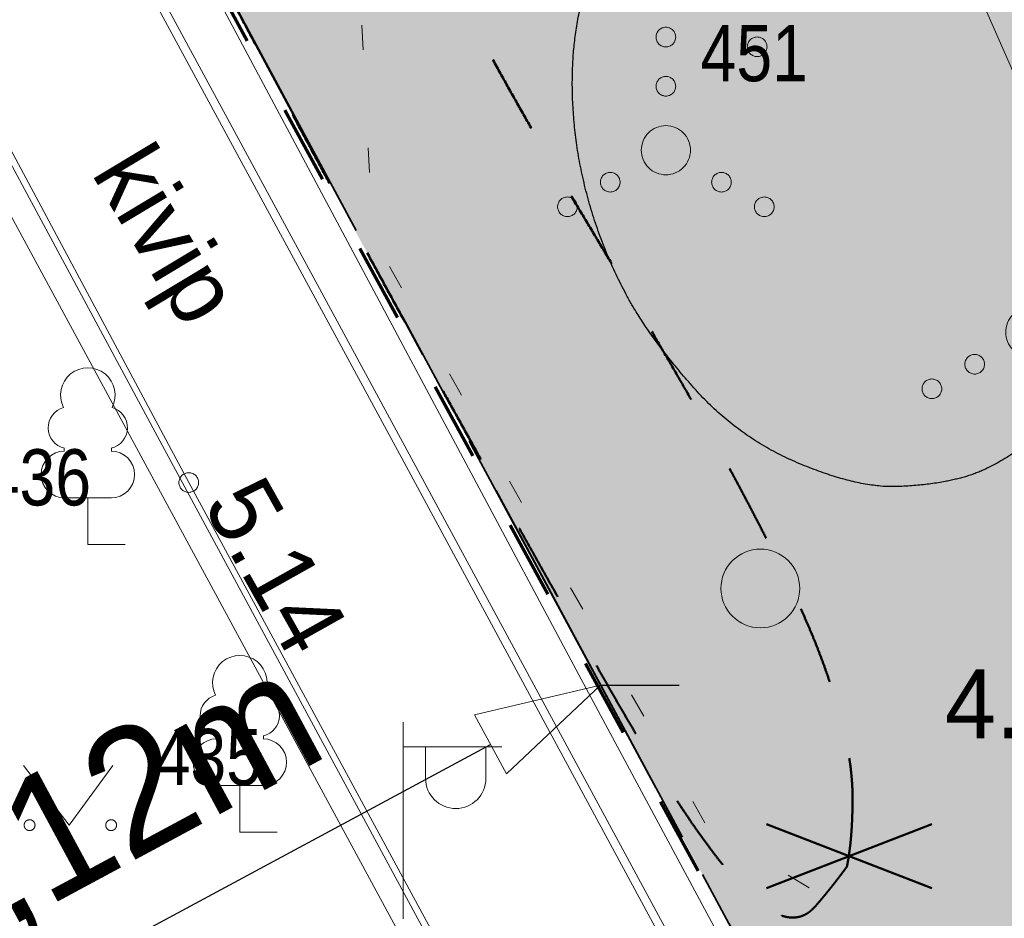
# Model space of a CAD drawing. Header units: metres. Extents: x 538891 to 1080079, y 6588829 to 13178720.
# Tile 300 of 656: x 539872 to 539882, y 6589113 to 6589122. Entities that reach past the tile are written whole.
import ezdxf

# ---------------------------------------------------------------- set-up
doc = ezdxf.new("R2010")
doc.units = ezdxf.units.M
doc.header["$LTSCALE"] = 0.4
doc.header["$PDMODE"] = 1
doc.header["$PDSIZE"] = -2
for name, pattern in [('KATASTRIPIIR', [17.5, 10, -2.5, 2.5, -2.5]), ('KOLVIK', [3.125, 0.625, -2.5]), ('VW-02 Medium Dashed', [4, 2, -2])]:
    doc.linetypes.add(name, pattern=pattern)
for name, color, linetype in [('DENDRO', 7, 'Continuous'), ('GEO', 7, 'Continuous'), ('KINO_ASENDIPLAAN', 7, 'Continuous'), ('KINO_PINNAKATTED 2', 7, 'Continuous'), ('KINO_TAIMESTIK', 7, 'Continuous'), ('KINO_VORMISTUS', 7, 'Continuous'), ('TEED. LIIKLUS JA TEERAJATISED', 7, 'Continuous')]:
    doc.layers.add(name, color=color, linetype=linetype)
doc.styles.add('Arial', font='arial.ttf')
doc.styles.add('Arial Narrow', font='ARIALN.TTF')
doc.styles.add('HK Explorer Book', font='txt')
doc.styles.add('HK Explorer Medium', font='txt')
doc.linetypes.add('MP_KBL', pattern='A,0,[1,MP_KBL.shx,S=1,R=0,X=0,Y=-0.5],-18.999', length=18.999)
doc.linetypes.add('RAKAED', pattern='A,0,[1,RAKAED.shx,S=1,R=0,X=0,Y=-0.254375],-6.50875', length=6.50875)
doc.linetypes.add('SI_VKBL', pattern='A,0,[1,SI_VKBL.shx,S=1,R=0,X=0,Y=-1.25],-53.74875', length=53.74875)
doc.dimstyles.new('ISO', dxfattribs={"dimtxt": 0.050344, "dimasz": 1.27, "dimexe": 0.8, "dimexo": 0, "dimgap": 0.4, "dimtad": 1, "dimdec": 3, "dimtxsty": 'Arial', "dimblk": 'VW_FILLEDARROW', "dimblk1": 'VW_FILLEDARROW', "dimblk2": 'VW_FILLEDARROW', "dimcen": 0, "dimadec": 8, "dimazin": 0, "dimtfac": 1, "dimtdec": 3, "dimtix": 1, "dimtmove": 0, "dimatfit": 0, "dimldrblk": 'VW_FILLEDARROW', "dimfxl": 1, "dimfrac": 2, "dimtolj": 1, "dimarcsym": 0})

# ---------------------------------------------------------------- blocks, each defined once
blk = doc.blocks.new('Landscape Area-226')
at = {"linetype": 'Continuous', "lineweight": 0}
blk.add_hatch(color=254, dxfattribs=at).paths.add_polyline_path([(-67.467, 134.818), (-71.46, 132.781), (-67.19, 124.86), (0, 0), (5.553, -10.141), (15.558, -4.907), (-6.422, 38.156), (-7.334, 37.698), (-24.238, 70.61), (-25.128, 70.156), (-55.703, 130.057)])
blk = doc.blocks.new('likvid')
at = {"color": 12, "linetype": 'Continuous', "lineweight": 50, "true_color": 0xcc0000}
for p, q in [((-0.84, 0.324), (0.84, -0.324)), ((0.84, 0.324), (-0.84, -0.324))]:
    blk.add_line(p, q, dxfattribs=at)
blk = doc.blocks.new('LEHTP1')
at = {"color": 252, "linetype": 'Continuous', "lineweight": 9, "true_color": 0x888888}
for p, q in [((-0.48, 1.96), (-0.48, 1.9)), ((0.48, 1.96), (0.48, 1.9)), ((0.48, 0.95), (-0.48, 0.95)), ((0, 0), (0, 0.95)), ((0.76, 0), (0, 0))]:
    blk.add_line(p, q, dxfattribs=at)
for centre, radius, start, end in [((0, 3.04), 0.554, 332.5799, 207.4201), ((-0.38, 2.375), 0.425, 105.2441, 257.079), ((0.38, 2.375), 0.425, 282.921, 74.7559), ((-0.475, 1.425), 0.475, 90, 270), ((0.475, 1.425), 0.475, 270, 90)]:
    blk.add_arc(centre, radius, start, end, dxfattribs=at)
blk = doc.blocks.new('VAPOST')
at = {"color": 7, "linetype": 'Continuous', "lineweight": 9}
for p, q in [((0, 0.5), (0, 4.5)), ((0, 4), (2, 4)), ((0.453, 3.358), (0.453, 4)), ((1.679, 3.358), (1.679, 4))]:
    blk.add_line(p, q, dxfattribs=at)
blk.add_arc((1.066, 3.358), 0.613, 180, 0, dxfattribs=at)
blk = doc.blocks.new('MURU')
at = {"color": 7, "linetype": 'Continuous', "lineweight": 9}
for p, q in [((-0.927, 1.213), (0, 0)), ((0, 0), (0.891, 1.213))]:
    blk.add_line(p, q, dxfattribs=at)
for points in [[(-0.908, 0.028), (-0.901, 0.057), (-0.859, 0.099), (-0.802, 0.114), (-0.745, 0.099), (-0.703, 0.057), (-0.688, 0), (-0.703, -0.057), (-0.745, -0.099), (-0.802, -0.114), (-0.859, -0.099), (-0.901, -0.057), (-0.916, 0), (-0.908, 0.028)], [(0.749, 0.028), (0.757, 0.057), (0.799, 0.099), (0.856, 0.114), (0.912, 0.099), (0.954, 0.057), (0.969, 0), (0.954, -0.057), (0.912, -0.099), (0.856, -0.114), (0.799, -0.099), (0.757, -0.057), (0.742, 0), (0.749, 0.028)]]:
    blk.add_open_spline(points, degree=2, dxfattribs=at)
blk = doc.blocks.new('VQSA')
at = {"color": 7, "linetype": 'Continuous', "lineweight": 9, "flags": 128}
for points in [[(0.2, 2.3), (0.199, 2.28), (0.196, 2.261), (0.191, 2.242), (0.185, 2.223), (0.176, 2.206), (0.166, 2.189), (0.155, 2.173), (0.141, 2.159), (0.127, 2.145), (0.111, 2.134), (0.094, 2.124), (0.077, 2.115), (0.058, 2.109), (0.039, 2.104), (0.02, 2.101), (0, 2.1), (-0.02, 2.101), (-0.039, 2.104), (-0.058, 2.109), (-0.077, 2.115), (-0.094, 2.124), (-0.111, 2.134), (-0.127, 2.145), (-0.141, 2.159), (-0.155, 2.173), (-0.166, 2.189), (-0.176, 2.206), (-0.185, 2.223), (-0.191, 2.242), (-0.196, 2.261), (-0.199, 2.28), (-0.2, 2.3), (-0.199, 2.32), (-0.196, 2.339), (-0.191, 2.358), (-0.185, 2.377), (-0.176, 2.394), (-0.166, 2.411), (-0.155, 2.427), (-0.141, 2.441), (-0.127, 2.455), (-0.111, 2.466), (-0.094, 2.476), (-0.077, 2.485), (-0.058, 2.491), (-0.039, 2.496), (-0.02, 2.499), (0, 2.5), (0.02, 2.499), (0.039, 2.496), (0.058, 2.491), (0.077, 2.485), (0.094, 2.476), (0.111, 2.466), (0.127, 2.455), (0.141, 2.441), (0.155, 2.427), (0.166, 2.411), (0.176, 2.394), (0.185, 2.377), (0.191, 2.358), (0.196, 2.339), (0.199, 2.32)], [(0.2, 1.3), (0.199, 1.28), (0.196, 1.261), (0.191, 1.242), (0.185, 1.223), (0.176, 1.206), (0.166, 1.189), (0.155, 1.173), (0.141, 1.159), (0.127, 1.145), (0.111, 1.134), (0.094, 1.124), (0.077, 1.115), (0.058, 1.109), (0.039, 1.104), (0.02, 1.101), (0, 1.1), (-0.02, 1.101), (-0.039, 1.104), (-0.058, 1.109), (-0.077, 1.115), (-0.094, 1.124), (-0.111, 1.134), (-0.127, 1.145), (-0.141, 1.159), (-0.155, 1.173), (-0.166, 1.189), (-0.176, 1.206), (-0.185, 1.223), (-0.191, 1.242), (-0.196, 1.261), (-0.199, 1.28), (-0.2, 1.3), (-0.199, 1.32), (-0.196, 1.339), (-0.191, 1.358), (-0.185, 1.377), (-0.176, 1.394), (-0.166, 1.411), (-0.155, 1.427), (-0.141, 1.441), (-0.127, 1.455), (-0.111, 1.466), (-0.094, 1.476), (-0.077, 1.485), (-0.058, 1.491), (-0.039, 1.496), (-0.02, 1.499), (0, 1.5), (0.02, 1.499), (0.039, 1.496), (0.058, 1.491), (0.077, 1.485), (0.094, 1.476), (0.111, 1.466), (0.127, 1.455), (0.141, 1.441), (0.155, 1.427), (0.166, 1.411), (0.176, 1.394), (0.185, 1.377), (0.191, 1.358), (0.196, 1.339), (0.199, 1.32)], [(0.5, 0), (0.498, -0.049), (0.49, -0.098), (0.478, -0.145), (0.462, -0.191), (0.441, -0.236), (0.416, -0.278), (0.387, -0.317), (0.354, -0.354), (0.317, -0.387), (0.278, -0.416), (0.236, -0.441), (0.191, -0.462), (0.145, -0.478), (0.098, -0.49), (0.049, -0.498), (0, -0.5), (-0.049, -0.498), (-0.098, -0.49), (-0.145, -0.478), (-0.191, -0.462), (-0.236, -0.441), (-0.278, -0.416), (-0.317, -0.387), (-0.354, -0.354), (-0.387, -0.317), (-0.416, -0.278), (-0.441, -0.236), (-0.462, -0.191), (-0.478, -0.145), (-0.49, -0.098), (-0.498, -0.049), (-0.5, 0), (-0.498, 0.049), (-0.49, 0.098), (-0.478, 0.145), (-0.462, 0.191), (-0.441, 0.236), (-0.416, 0.278), (-0.387, 0.317), (-0.354, 0.354), (-0.317, 0.387), (-0.278, 0.416), (-0.236, 0.441), (-0.191, 0.462), (-0.145, 0.478), (-0.098, 0.49), (-0.049, 0.498), (0, 0.5), (0.049, 0.498), (0.098, 0.49), (0.145, 0.478), (0.191, 0.462), (0.236, 0.441), (0.278, 0.416), (0.317, 0.387), (0.354, 0.354), (0.387, 0.317), (0.416, 0.278), (0.441, 0.236), (0.462, 0.191), (0.478, 0.145), (0.49, 0.098), (0.498, 0.049)], [(-0.93, -0.65), (-0.931, -0.67), (-0.934, -0.689), (-0.939, -0.708), (-0.945, -0.727), (-0.954, -0.744), (-0.964, -0.761), (-0.975, -0.777), (-0.989, -0.791), (-1.003, -0.805), (-1.019, -0.816), (-1.036, -0.826), (-1.053, -0.835), (-1.072, -0.841), (-1.091, -0.846), (-1.11, -0.849), (-1.13, -0.85), (-1.15, -0.849), (-1.169, -0.846), (-1.188, -0.841), (-1.207, -0.835), (-1.224, -0.826), (-1.241, -0.816), (-1.257, -0.805), (-1.271, -0.791), (-1.285, -0.777), (-1.296, -0.761), (-1.306, -0.744), (-1.315, -0.727), (-1.321, -0.708), (-1.326, -0.689), (-1.329, -0.67), (-1.33, -0.65), (-1.329, -0.63), (-1.326, -0.611), (-1.321, -0.592), (-1.315, -0.573), (-1.306, -0.556), (-1.296, -0.539), (-1.285, -0.523), (-1.271, -0.509), (-1.257, -0.495), (-1.241, -0.484), (-1.224, -0.474), (-1.207, -0.465), (-1.188, -0.459), (-1.169, -0.454), (-1.15, -0.451), (-1.13, -0.45), (-1.11, -0.451), (-1.091, -0.454), (-1.072, -0.459), (-1.053, -0.465), (-1.036, -0.474), (-1.019, -0.484), (-1.003, -0.495), (-0.989, -0.509), (-0.975, -0.523), (-0.964, -0.539), (-0.954, -0.556), (-0.945, -0.573), (-0.939, -0.592), (-0.934, -0.611), (-0.931, -0.63)], [(1.33, -0.65), (1.329, -0.67), (1.326, -0.689), (1.321, -0.708), (1.315, -0.727), (1.306, -0.744), (1.296, -0.761), (1.285, -0.777), (1.271, -0.791), (1.257, -0.805), (1.241, -0.816), (1.224, -0.826), (1.207, -0.835), (1.188, -0.841), (1.169, -0.846), (1.15, -0.849), (1.13, -0.85), (1.11, -0.849), (1.091, -0.846), (1.072, -0.841), (1.053, -0.835), (1.036, -0.826), (1.019, -0.816), (1.003, -0.805), (0.989, -0.791), (0.975, -0.777), (0.964, -0.761), (0.954, -0.744), (0.945, -0.727), (0.939, -0.708), (0.934, -0.689), (0.931, -0.67), (0.93, -0.65), (0.931, -0.63), (0.934, -0.611), (0.939, -0.592), (0.945, -0.573), (0.954, -0.556), (0.964, -0.539), (0.975, -0.523), (0.989, -0.509), (1.003, -0.495), (1.019, -0.484), (1.036, -0.474), (1.053, -0.465), (1.072, -0.459), (1.091, -0.454), (1.11, -0.451), (1.13, -0.45), (1.15, -0.451), (1.169, -0.454), (1.188, -0.459), (1.207, -0.465), (1.224, -0.474), (1.241, -0.484), (1.257, -0.495), (1.271, -0.509), (1.285, -0.523), (1.296, -0.539), (1.306, -0.556), (1.315, -0.573), (1.321, -0.592), (1.326, -0.611), (1.329, -0.63)], [(-1.8, -1.15), (-1.801, -1.17), (-1.804, -1.189), (-1.809, -1.208), (-1.815, -1.227), (-1.824, -1.244), (-1.834, -1.261), (-1.845, -1.277), (-1.859, -1.291), (-1.873, -1.305), (-1.889, -1.316), (-1.906, -1.326), (-1.923, -1.335), (-1.942, -1.341), (-1.961, -1.346), (-1.98, -1.349), (-2, -1.35), (-2.02, -1.349), (-2.039, -1.346), (-2.058, -1.341), (-2.077, -1.335), (-2.094, -1.326), (-2.111, -1.316), (-2.127, -1.305), (-2.141, -1.291), (-2.155, -1.277), (-2.166, -1.261), (-2.176, -1.244), (-2.185, -1.227), (-2.191, -1.208), (-2.196, -1.189), (-2.199, -1.17), (-2.2, -1.15), (-2.199, -1.13), (-2.196, -1.111), (-2.191, -1.092), (-2.185, -1.073), (-2.176, -1.056), (-2.166, -1.039), (-2.155, -1.023), (-2.141, -1.009), (-2.127, -0.995), (-2.111, -0.984), (-2.094, -0.974), (-2.077, -0.965), (-2.058, -0.959), (-2.039, -0.954), (-2.02, -0.951), (-2, -0.95), (-1.98, -0.951), (-1.961, -0.954), (-1.942, -0.959), (-1.923, -0.965), (-1.906, -0.974), (-1.889, -0.984), (-1.873, -0.995), (-1.859, -1.009), (-1.845, -1.023), (-1.834, -1.039), (-1.824, -1.056), (-1.815, -1.073), (-1.809, -1.092), (-1.804, -1.111), (-1.801, -1.13)], [(2.2, -1.15), (2.199, -1.17), (2.196, -1.189), (2.191, -1.208), (2.185, -1.227), (2.176, -1.244), (2.166, -1.261), (2.155, -1.277), (2.141, -1.291), (2.127, -1.305), (2.111, -1.316), (2.094, -1.326), (2.077, -1.335), (2.058, -1.341), (2.039, -1.346), (2.02, -1.349), (2, -1.35), (1.98, -1.349), (1.961, -1.346), (1.942, -1.341), (1.923, -1.335), (1.906, -1.326), (1.889, -1.316), (1.873, -1.305), (1.859, -1.291), (1.845, -1.277), (1.834, -1.261), (1.824, -1.244), (1.815, -1.227), (1.809, -1.208), (1.804, -1.189), (1.801, -1.17), (1.8, -1.15), (1.801, -1.13), (1.804, -1.111), (1.809, -1.092), (1.815, -1.073), (1.824, -1.056), (1.834, -1.039), (1.845, -1.023), (1.859, -1.009), (1.873, -0.995), (1.889, -0.984), (1.906, -0.974), (1.923, -0.965), (1.942, -0.959), (1.961, -0.954), (1.98, -0.951), (2, -0.95), (2.02, -0.951), (2.039, -0.954), (2.058, -0.959), (2.077, -0.965), (2.094, -0.974), (2.111, -0.984), (2.127, -0.995), (2.141, -1.009), (2.155, -1.023), (2.166, -1.039), (2.176, -1.056), (2.185, -1.073), (2.191, -1.092), (2.196, -1.111), (2.199, -1.13)]]:
    blk.add_lwpolyline(points, close=True, dxfattribs=at)
blk = doc.blocks.new('METS')
at = {"color": 7, "linetype": 'Continuous', "lineweight": 9, "flags": 128}
blk.add_lwpolyline([(0.8, 0), (0.796, -0.078), (0.785, -0.156), (0.766, -0.232), (0.739, -0.306), (0.706, -0.377), (0.665, -0.444), (0.618, -0.508), (0.566, -0.566), (0.508, -0.618), (0.444, -0.665), (0.377, -0.706), (0.306, -0.739), (0.232, -0.766), (0.156, -0.785), (0.078, -0.796), (0, -0.8), (-0.078, -0.796), (-0.156, -0.785), (-0.232, -0.766), (-0.306, -0.739), (-0.377, -0.706), (-0.444, -0.665), (-0.508, -0.618), (-0.566, -0.566), (-0.618, -0.508), (-0.665, -0.444), (-0.706, -0.377), (-0.739, -0.306), (-0.766, -0.232), (-0.785, -0.156), (-0.796, -0.078), (-0.8, 0), (-0.796, 0.078), (-0.785, 0.156), (-0.766, 0.232), (-0.739, 0.306), (-0.706, 0.377), (-0.665, 0.444), (-0.618, 0.508), (-0.566, 0.566), (-0.508, 0.618), (-0.444, 0.665), (-0.377, 0.706), (-0.306, 0.739), (-0.232, 0.766), (-0.156, 0.785), (-0.078, 0.796), (0, 0.8), (0.078, 0.796), (0.156, 0.785), (0.232, 0.766), (0.306, 0.739), (0.377, 0.706), (0.444, 0.665), (0.508, 0.618), (0.566, 0.566), (0.618, 0.508), (0.665, 0.444), (0.706, 0.377), (0.739, 0.306), (0.766, 0.232), (0.785, 0.156), (0.796, 0.078)], close=True, dxfattribs=at)
blk = doc.blocks.new('VW_FILLEDARROW')
at = {"color": 0, "linetype": 'Continuous', "lineweight": 5, "flags": 128}
blk.add_lwpolyline([(-1, 0.2679), (0, 0), (-1, -0.2679)], close=True, dxfattribs=at)
blk = doc.blocks.new('*D537')
at = {"layer": 'Defpoints', "color": 0, "transparency": 16777216}
for p in [(539878.001, 6589115.279), (539878.001, 6589115.279), (539868.214, 6589110.008)]:
    blk.add_point(p, dxfattribs=at)
at = {"layer": 'KINO_VORMISTUS', "color": 0, "linetype": 'Continuous', "lineweight": -2, "transparency": 16777216}
for p, q in [((539878.001, 6589115.279), (539878.801, 6589115.279)), ((539869.333, 6589110.611), (539876.882, 6589114.677)), ((539868.214, 6589110.008), (539869.014, 6589110.008))]:
    blk.add_line(p, q, dxfattribs=at)
at = {"layer": 'KINO_VORMISTUS', "color": 0, "lineweight": -2, "transparency": 16777216, "xscale": 1.27, "yscale": 1.27, "zscale": 1.27}
for p, rotation in [((539878.001, 6589115.279), 28.30540366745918), ((539868.214, 6589110.008), 208.3054036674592)]:
    blk.add_blockref('VW_FILLEDARROW', p, dxfattribs=dict(at, rotation=rotation))
at = {"layer": 'KINO_VORMISTUS', "color": 0, "lineweight": 5, "transparency": 16777216, "insert": (539872.541, 6589113.695), "char_height": 1.2656, "attachment_point": 5, "rotation": 28.3054, "style": 'HK Explorer Medium'}
blk.add_mtext('\\A1;11,12m', dxfattribs=at)

msp = doc.modelspace()

# ---------------------------------------------------------------- hatches: boundary and pattern name
at = {"layer": 'DENDRO', "linetype": 'Continuous', "lineweight": 0, "true_color": 0xff9f7f}
msp.add_hatch(color=21, dxfattribs=at).paths.add_polyline_path([(539880.5043, 6589113.4339), (539880.5178, 6589113.5065), (539880.5295, 6589113.5835), (539880.5394, 6589113.6648), (539880.5475, 6589113.7504), (539880.5538, 6589113.8404), (539880.5583, 6589113.9346), (539880.5609, 6589114.0332), (539880.5617, 6589114.1361), (539880.5591, 6589114.243), (539880.5513, 6589114.3539), (539880.5385, 6589114.4685), (539880.5205, 6589114.587), (539880.4974, 6589114.7093), (539880.4692, 6589114.8355), (539880.4359, 6589114.9655), (539880.3974, 6589115.0994), (539880.3552, 6589115.2347), (539880.3104, 6589115.3691), (539880.263, 6589115.5027), (539880.2131, 6589115.6353), (539880.1607, 6589115.767), (539880.1057, 6589115.8978), (539880.0482, 6589116.0277), (539879.9881, 6589116.1567), (539879.9257, 6589116.2865), (539879.8611, 6589116.4188), (539879.7943, 6589116.5535), (539879.7253, 6589116.6907), (539879.6542, 6589116.8305), (539879.5809, 6589116.9727), (539879.5054, 6589117.1173), (539879.4277, 6589117.2645), (539879.3471, 6589117.4153), (539879.2626, 6589117.5711), (539879.1743, 6589117.7318), (539879.0822, 6589117.8974), (539878.9863, 6589118.0679), (539878.8865, 6589118.2434), (539878.7829, 6589118.4237), (539878.6755, 6589118.609), (539878.5655, 6589118.7976), (539878.454, 6589118.9878), (539878.341, 6589119.1796), (539878.2266, 6589119.3731), (539878.1108, 6589119.5682), (539877.9935, 6589119.765), (539877.8747, 6589119.9635), (539877.7544, 6589120.1635), (539877.634, 6589120.3648), (539877.5146, 6589120.5668), (539877.3961, 6589120.7695), (539877.2787, 6589120.973), (539877.1623, 6589121.1772), (539877.0469, 6589121.3821), (539876.9325, 6589121.5877), (539876.8191, 6589121.7941), (539876.7069, 6589122.0019), (539876.5957, 6589122.2117), (539876.4857, 6589122.4236), (539876.3769, 6589122.6376), (539876.2692, 6589122.8537), (539876.1627, 6589123.0718), (539876.0573, 6589123.2921), (539875.953, 6589123.5143), (539875.8496, 6589123.7381), (539875.7466, 6589123.9626), (539875.644, 6589124.188), (539875.5419, 6589124.4142), (539875.4402, 6589124.6413), (539875.3389, 6589124.8691), (539875.2381, 6589125.0978), (539875.1377, 6589125.3273), (539875.0374, 6589125.557), (539874.9368, 6589125.7865), (539874.836, 6589126.0156), (539874.735, 6589126.2445), (539874.6337, 6589126.473), (539874.5322, 6589126.7012), (539874.4305, 6589126.9291), (539874.3285, 6589127.1567), (539874.2259, 6589127.3835), (539874.1224, 6589127.6089), (539874.0181, 6589127.8329), (539873.9127, 6589128.0555), (539873.8065, 6589128.2767), (539873.6994, 6589128.4965), (539873.5913, 6589128.715), (539873.4824, 6589128.932), (539873.3723, 6589129.1482), (539873.2609, 6589129.3641), (539873.1483, 6589129.5795), (539873.0343, 6589129.7946), (539872.919, 6589130.0093), (539872.8024, 6589130.2236), (539872.6846, 6589130.4375), (539872.5654, 6589130.6511), (539872.4447, 6589130.865), (539872.3224, 6589131.0799), (539872.1983, 6589131.2959), (539872.0726, 6589131.5129), (539871.9453, 6589131.7309), (539871.8162, 6589131.95), (539871.6855, 6589132.1701), (539871.5531, 6589132.3912), (539871.4189, 6589132.6139), (539871.2829, 6589132.8387), (539871.145, 6589133.0657), (539871.0052, 6589133.2948), (539870.8636, 6589133.526), (539870.7202, 6589133.7593), (539870.5748, 6589133.9948), (539870.4277, 6589134.2324), (539870.2806, 6589134.4697), (539870.1355, 6589134.7045), (539869.9924, 6589134.9367), (539869.8513, 6589135.1663), (539869.7122, 6589135.3932), (539869.5751, 6589135.6176), (539869.4401, 6589135.8394), (539869.307, 6589136.0586), (539869.1776, 6589136.2727), (539869.0533, 6589136.4792), (539868.9343, 6589136.678), (539868.8206, 6589136.8693), (539868.712, 6589137.0529), (539868.6087, 6589137.2289), (539868.5106, 6589137.3972), (539868.4177, 6589137.558), (539868.3288, 6589137.713), (539868.2428, 6589137.8642), (539868.1596, 6589138.0115), (539868.0793, 6589138.1549), (539868.0018, 6589138.2944), (539867.9271, 6589138.4301), (539867.8553, 6589138.562), (539867.7863, 6589138.69), (539867.7188, 6589138.8156), (539867.6515, 6589138.9405), (539867.5843, 6589139.0645), (539867.5173, 6589139.1878), (539867.4504, 6589139.3103), (539867.3837, 6589139.432), (539867.3171, 6589139.5529), (539867.2508, 6589139.673), (539867.1842, 6589139.7903), (539867.1171, 6589139.9025), (539867.0494, 6589140.0098), (539866.9812, 6589140.1121), (539866.9125, 6589140.2093), (539866.8432, 6589140.3016), (539866.7734, 6589140.389), (539866.7031, 6589140.4713), (539866.6328, 6589140.5483), (539866.5633, 6589140.6196), (539866.4946, 6589140.6853), (539866.4266, 6589140.7453), (539866.3594, 6589140.7996), (539866.2929, 6589140.8483), (539866.2272, 6589140.8913), (539866.1622, 6589140.9286), (539866.0982, 6589140.9618), (539866.0354, 6589140.9922), (539865.9738, 6589141.0198), (539865.9134, 6589141.0448), (539865.8542, 6589141.0669), (539865.7963, 6589141.0864), (539865.7395, 6589141.1031), (539865.684, 6589141.1171), (539865.6296, 6589141.1286), (539865.5762, 6589141.138), (539865.5237, 6589141.1452), (539865.4722, 6589141.1502), (539865.4218, 6589141.153), (539865.3723, 6589141.1536), (539865.3238, 6589141.1521), (539865.2763, 6589141.1484), (539865.2301, 6589141.142), (539865.1853, 6589141.1322), (539865.1421, 6589141.1191), (539865.1003, 6589141.1026), (539865.06, 6589141.0828), (539865.0213, 6589141.0597), (539864.984, 6589141.0332), (539864.9482, 6589141.0034), (539864.9165, 6589140.9678), (539864.8913, 6589140.9239), (539864.8726, 6589140.8717), (539864.8605, 6589140.8113), (539864.855, 6589140.7425), (539864.856, 6589140.6655), (539864.8636, 6589140.5802), (539864.8777, 6589140.4866), (539864.8986, 6589140.3856), (539864.9265, 6589140.2782), (539864.9613, 6589140.1644), (539865.0031, 6589140.0441), (539865.0519, 6589139.9174), (539865.1077, 6589139.7843), (539865.1705, 6589139.6447), (539865.2403, 6589139.4987), (539865.3135, 6589139.3502), (539865.3869, 6589139.2031), (539865.4604, 6589139.0575), (539865.5339, 6589138.9133), (539865.6075, 6589138.7706), (539865.6812, 6589138.6292), (539865.755, 6589138.4894), (539865.8288, 6589138.3509), (539865.9032, 6589138.2125), (539865.9785, 6589138.0725), (539866.0548, 6589137.931), (539866.132, 6589137.788), (539866.2101, 6589137.6434), (539866.2892, 6589137.4974), (539866.3692, 6589137.3499), (539866.4501, 6589137.2008), (539866.5328, 6589137.0489), (539866.618, 6589136.893), (539866.7057, 6589136.7331), (539866.7959, 6589136.5691), (539866.8886, 6589136.4011), (539866.9839, 6589136.229), (539867.0817, 6589136.0528), (539867.182, 6589135.8726), (539867.2843, 6589135.6889), (539867.3879, 6589135.5022), (539867.493, 6589135.3126), (539867.5994, 6589135.12), (539867.7072, 6589134.9244), (539867.8164, 6589134.7259), (539867.927, 6589134.5244), (539868.0391, 6589134.3199), (539868.1521, 6589134.1127), (539868.266, 6589133.9029), (539868.3806, 6589133.6905), (539868.496, 6589133.4757), (539868.6121, 6589133.2582), (539868.729, 6589133.0382), (539868.8467, 6589132.8157), (539868.9651, 6589132.5906), (539869.086, 6589132.3598), (539869.211, 6589132.1203), (539869.3402, 6589131.872), (539869.4735, 6589131.615), (539869.6109, 6589131.3492), (539869.7524, 6589131.0747), (539869.8981, 6589130.7914), (539870.0479, 6589130.4994), (539870.2017, 6589130.1989), (539870.3592, 6589129.8902), (539870.5206, 6589129.5733), (539870.6858, 6589129.2482), (539870.8548, 6589128.9149), (539871.0275, 6589128.5734), (539871.2041, 6589128.2238), (539871.3845, 6589127.8659), (539871.5643, 6589127.5089), (539871.7393, 6589127.1619), (539871.9095, 6589126.8248), (539872.0748, 6589126.4976), (539872.2352, 6589126.1804), (539872.3908, 6589125.8731), (539872.5416, 6589125.5757), (539872.6875, 6589125.2883), (539872.8289, 6589125.0103), (539872.966, 6589124.741), (539873.0989, 6589124.4806), (539873.2276, 6589124.2291), (539873.352, 6589123.9863), (539873.4722, 6589123.7524), (539873.5882, 6589123.5272), (539873.7, 6589123.3109), (539873.8097, 6589123.0991), (539873.9196, 6589122.8876), (539874.0297, 6589122.6762), (539874.1401, 6589122.465), (539874.2506, 6589122.254), (539874.3614, 6589122.0433), (539874.4723, 6589121.8327), (539874.5834, 6589121.6224), (539874.6952, 6589121.4115), (539874.8079, 6589121.1995), (539874.9217, 6589120.9862), (539875.0364, 6589120.7717), (539875.1521, 6589120.556), (539875.2688, 6589120.3391), (539875.3865, 6589120.1209), (539875.5052, 6589119.9016), (539875.6243, 6589119.6822), (539875.7431, 6589119.4638), (539875.8616, 6589119.2466), (539875.9798, 6589119.0304), (539876.0977, 6589118.8154), (539876.2154, 6589118.6014), (539876.3327, 6589118.3885), (539876.4498, 6589118.1767), (539876.5653, 6589117.9683), (539876.6778, 6589117.7655), (539876.7872, 6589117.5685), (539876.8938, 6589117.377), (539876.9973, 6589117.1913), (539877.0978, 6589117.0112), (539877.1954, 6589116.8368), (539877.29, 6589116.668), (539877.3823, 6589116.5035), (539877.473, 6589116.3419), (539877.5622, 6589116.1833), (539877.6498, 6589116.0275), (539877.7359, 6589115.8746), (539877.8203, 6589115.7247), (539877.9033, 6589115.5776), (539877.9846, 6589115.4334), (539878.0652, 6589115.2914), (539878.1459, 6589115.1508), (539878.2267, 6589115.0115), (539878.3075, 6589114.8737), (539878.3883, 6589114.7373), (539878.4693, 6589114.6022), (539878.5503, 6589114.4685), (539878.6314, 6589114.3363), (539878.7121, 6589114.2071), (539878.792, 6589114.0828), (539878.8712, 6589113.9633), (539878.9495, 6589113.8486), (539879.0271, 6589113.7387), (539879.1039, 6589113.6337), (539879.1799, 6589113.5335), (539879.2552, 6589113.4381), (539879.329, 6589113.3492), (539879.4009, 6589113.2686), (539879.4707, 6589113.1961), (539879.5385, 6589113.1319), (539879.6043, 6589113.0758), (539879.668, 6589113.028), (539879.7298, 6589112.9884), (539879.7895, 6589112.957), (539879.8471, 6589112.9343), (539879.9023, 6589112.9208), (539879.9552, 6589112.9164), (539880.0057, 6589112.9211), (539880.0539, 6589112.935), (539880.0998, 6589112.9581), (539880.1433, 6589112.9904), (539880.1845, 6589113.0317), (539880.2245, 6589113.0782), (539880.2645, 6589113.1258), (539880.3045, 6589113.1745), (539880.3445, 6589113.2242), (539880.3844, 6589113.275), (539880.4244, 6589113.3269), (539880.4643, 6589113.3798)])

# ---------------------------------------------------------------- linework, layer by layer
at = {"layer": 'DENDRO', "color": 82, "linetype": 'Continuous', "lineweight": 25, "true_color": 0x33cc00}
msp.add_open_spline([(539893.8121, 6589159.0983), (539893.7434, 6589159.1216), (539893.6747, 6589159.145), (539892.9869, 6589159.3862), (539891.1572, 6589159.6654), (539888.4866, 6589158.4411), (539885.5451, 6589157.3971), (539882.5673, 6589157.4149), (539880.4579, 6589158.6217), (539879.0958, 6589159.832), (539877.4884, 6589161.5239), (539875.7359, 6589162.7565), (539874.0064, 6589163.5551), (539872.0916, 6589164.2529), (539871.04, 6589164.1448), (539870.7384, 6589163.4667), (539870.6736, 6589162.5152), (539871.0111, 6589159.8283), (539872.4686, 6589156.6032), (539876.4551, 6589150.405), (539880.4313, 6589142.3133), (539883.4357, 6589136.069), (539886.65, 6589131.8213), (539889.6758, 6589128.0089), (539891.6422, 6589123.7091), (539892.6854, 6589121.9346), (539894.9559, 6589119.083), (539899.4507, 6589118.4526), (539902.4132, 6589119.2024), (539903.4975, 6589120.9997), (539904.0299, 6589121.9681), (539904.9744, 6589123.0691), (539906.8939, 6589123.6435), (539908.5817, 6589124.1163), (539909.2062, 6589124.9889), (539908.8206, 6589126.4423), (539907.9211, 6589128.2423), (539907.3166, 6589130.0189), (539907.9536, 6589131.664), (539909.206, 6589132.9269), (539910.0734, 6589134.09), (539910.2183, 6589135.4872), (539910.1242, 6589137.3281), (539909.7241, 6589140.2997), (539907.9987, 6589143.8429), (539904.8625, 6589145.9332), (539902.1696, 6589146.7782), (539898.4952, 6589147.1704), (539894.6027, 6589147.6734), (539892.2931, 6589147.7161), (539890.9385, 6589146.9877), (539890.5185, 6589145.8464), (539890.375, 6589144.12), (539890.5355, 6589141.8612), (539890.1164, 6589140.2368), (539888.2792, 6589140.1754), (539886.2593, 6589140.9765), (539884.6257, 6589142.2344), (539883.4829, 6589144.0283), (539883.3842, 6589146.4675), (539884.263, 6589149.2079), (539886.6505, 6589150.3674), (539890.039, 6589151.0124), (539893.8765, 6589152.7578), (539896.4616, 6589154.2315), (539898.6752, 6589155.7963), (539898.5791, 6589158.6152), (539898.2775, 6589160.1277), (539896.808, 6589160.1337), (539895.0583, 6589159.4249), (539894.0007, 6589159.1478), (539893.9064, 6589159.123), (539893.8121, 6589159.0983)], degree=2, knots=[0, 0, 0, 0.0014824, 0.0014824, 0.0163659, 0.0312493, 0.0461328, 0.0610162, 0.0758997, 0.0907831, 0.1056666, 0.12055, 0.1354334, 0.1503169, 0.1652003, 0.1800838, 0.1949672, 0.2098507, 0.2247341, 0.2396175, 0.254501, 0.2693844, 0.2842679, 0.2991513, 0.3140348, 0.3289182, 0.3438017, 0.3586851, 0.3735685, 0.388452, 0.4033354, 0.4182189, 0.4331023, 0.4479858, 0.4628692, 0.4777526, 0.4926361, 0.5075195, 0.522403, 0.5372864, 0.5521699, 0.5670533, 0.5819368, 0.5968202, 0.6117036, 0.6265871, 0.6414705, 0.656354, 0.6712374, 0.6861209, 0.7010043, 0.7158877, 0.7307712, 0.7456546, 0.7605381, 0.7754215, 0.790305, 0.8051884, 0.8200718, 0.8349553, 0.8498387, 0.8647222, 0.8796056, 0.8944891, 0.9093725, 0.924256, 0.9391394, 0.9540228, 0.9689063, 0.9837897, 0.9986732, 0.9986732, 1, 1, 1], dxfattribs=at)
at = {"layer": 'DENDRO', "color": 20, "linetype": 'VW-02 Medium Dashed', "lineweight": 50, "true_color": 0xff3f3f}
msp.add_open_spline([(539880.5043, 6589113.4339), (539880.5621, 6589113.7159), (539880.5614, 6589114.5563), (539880.2335, 6589115.6425), (539879.7427, 6589116.6709), (539879.1127, 6589117.8581), (539878.2383, 6589119.3599), (539877.2706, 6589120.9672), (539876.3677, 6589122.621), (539875.5384, 6589124.4076), (539874.7369, 6589126.2469), (539873.9201, 6589128.0665), (539873.0447, 6589129.7976), (539872.0861, 6589131.5047), (539871.0201, 6589133.2777), (539869.8352, 6589135.187), (539868.7788, 6589136.9302), (539868.0566, 6589138.1858), (539867.516, 6589139.1941), (539866.9855, 6589140.1519), (539866.4206, 6589140.7906), (539865.9037, 6589141.0666), (539865.4643, 6589141.1676), (539865.0883, 6589141.1293), (539864.8081, 6589140.8776), (539864.9473, 6589140.0956), (539865.5332, 6589138.9018), (539866.1245, 6589137.8001), (539866.7757, 6589136.6015), (539867.5882, 6589135.1437), (539868.4899, 6589133.4961), (539869.4404, 6589131.685), (539870.6554, 6589129.3137), (539872.1135, 6589126.4181), (539873.2614, 6589124.1585), (539874.1385, 6589122.4633), (539875.0284, 6589120.7814), (539875.982, 6589119.0217), (539876.9176, 6589117.3317), (539877.6623, 6589116.0043), (539878.3069, 6589114.8626), (539878.9558, 6589113.81), (539879.5546, 6589113.0662), (539880.0244, 6589112.8479), (539880.3445, 6589113.2156), (539880.5043, 6589113.4339)], degree=2, dxfattribs=at)
at = {"layer": 'DENDRO', "color": 30, "linetype": 'Continuous', "lineweight": 25, "true_color": 0xff7f00}
msp.add_open_spline([(539879.3065, 6589124.1191), (539879.2853, 6589124.1113), (539879.2641, 6589124.1034), (539878.8686, 6589123.9514), (539878.1386, 6589123.2393), (539877.785, 6589122.2368), (539877.6916, 6589121.4221), (539877.7799, 6589120.5151), (539878.0657, 6589119.6015), (539878.5236, 6589118.7788), (539879.4002, 6589117.7947), (539880.6063, 6589117.2823), (539881.4259, 6589117.3109), (539882.0342, 6589117.4972), (539882.7718, 6589118.0759), (539883.1981, 6589118.9563), (539883.367, 6589119.7024), (539883.3735, 6589120.5725), (539883.1861, 6589121.4949), (539882.8086, 6589122.3745), (539882.0019, 6589123.5007), (539880.7594, 6589124.2028), (539879.7486, 6589124.2716), (539879.3489, 6589124.1348), (539879.3277, 6589124.1269), (539879.3065, 6589124.1191)], degree=2, knots=[0, 0, 0, 0.0026527, 0.0026527, 0.052387, 0.1021214, 0.1518558, 0.2015901, 0.2513245, 0.3010589, 0.3507933, 0.4005276, 0.450262, 0.4999964, 0.5497308, 0.5994651, 0.6491995, 0.6989339, 0.7486682, 0.7984026, 0.848137, 0.8978714, 0.9476057, 0.9973401, 0.9973401, 1, 1, 1], dxfattribs=at)
at = {"layer": 'GEO', "color": 35, "linetype": 'KATASTRIPIIR', "lineweight": 35, "true_color": 0xb1703a, "flags": 128}
for points in [[(539909.52, 6589298.37), (539963.84, 6589287.14), (540025.24, 6589164.24), (540045.59, 6589125.76), (540065.9, 6589087.26), (540023.2, 6589062.87), (539981.09, 6589035.92), (539947.18, 6589014.22), (539893.01, 6589114.94), (539881.52, 6589108.74), (539808.69, 6589244.05), (539909.52, 6589298.37)], [(539804.37, 6589150.85), (539831.51, 6589165.47), (539846.63, 6589173.62), (539881.52, 6589108.74), (539839.31, 6589086), (539804.37, 6589150.85)]]:
    msp.add_lwpolyline(points, dxfattribs=at)
at = {"layer": 'GEO', "color": 8, "linetype": 'SI_VKBL', "lineweight": 9, "true_color": 0x7d7d7d, "flags": 128}
msp.add_lwpolyline([(539803.1195, 6589259.0032), (539806.7885, 6589252.1968), (539809.7763, 6589247.0582), (539811.2703, 6589244.9567), (539813.5226, 6589242.4874), (539815.8675, 6589241.0552), (539817.7171, 6589240.4048), (539817.8847, 6589239.3354), (539821.3245, 6589233.0232), (539846.6839, 6589186.1342), (539851.1872, 6589178.0271), (539860.5927, 6589159.6673), (539864.944, 6589150.546), (539876.7896, 6589132.7701), (539880.695, 6589124.9487), (539885.0572, 6589114.9424), (539891.4312, 6589101.9859), (539894.1238, 6589096.8287), (539898.5026, 6589085.0296), (539906.2816, 6589072.3686), (539911.8734, 6589062.4508), (539930.3202, 6589026.6802), (539934.1068, 6589021.6489), (539940.8802, 6589011.8014), (539941.97, 6589011.0603), (539943.36, 6589010.9872), (539972.9864, 6589029.2298), (539980.0117, 6589033.6053), (539981.4607, 6589033.4791), (539984.6163, 6589029.1589), (539986.8265, 6589025.4678)], dxfattribs=at)
at = {"layer": 'GEO', "color": 8, "linetype": 'RAKAED', "lineweight": 9, "true_color": 0x7d7d7d, "flags": 128}
msp.add_lwpolyline([(539880.253, 6589108.214), (539881.341, 6589108.753), (539877.781, 6589115.384), (539865.9, 6589137.643), (539857.423, 6589153.148), (539851.43, 6589164.27), (539849.633, 6589167.636), (539846.423, 6589173.654), (539841.605, 6589171.001)], dxfattribs=at)
at = {"layer": 'GEO', "color": 8, "linetype": 'MP_KBL', "lineweight": 9, "true_color": 0x7d7d7d, "flags": 128}
msp.add_lwpolyline([(539876.0316, 6589112.6124), (539868.1867, 6589127.1111), (539862.4292, 6589143.3955), (539851.945, 6589163.0369), (539835.5784, 6589154.2029)], dxfattribs=at)
at = {"layer": 'GEO', "color": 8, "linetype": 'Continuous', "lineweight": 9, "true_color": 0x7d7d7d, "flags": 128}
for points in [[(539864.3671, 6589129.9983), (539866.1091, 6589130.9767), (539867.0896, 6589131.0998), (539867.7657, 6589131.0675), (539868.5612, 6589130.6682), (539869.4755, 6589129.7856), (539876.081, 6589117.5817), (539881.4604, 6589107.6275), (539881.867, 6589107.8454), (539882.5813, 6589106.6198)], [(539864.41, 6589129.922), (539866.137, 6589130.892), (539867.093, 6589131.012), (539867.743, 6589130.981), (539868.51, 6589130.596), (539869.405, 6589129.732), (539876.004, 6589117.54), (539881.4218, 6589107.5148), (539881.8363, 6589107.7369), (539882.5112, 6589106.579)], [(539867.7485, 6589100.1873), (539879.6521, 6589106.5664), (539873.817, 6589117.338), (539867.893, 6589128.41), (539867.702, 6589128.682), (539867.495, 6589128.889), (539867.16, 6589129.032), (539866.894, 6589128.971), (539865.4081, 6589128.2056)], [(539867.7102, 6589100.2588), (539879.5443, 6589106.6007), (539873.522, 6589117.763), (539867.821, 6589128.363), (539867.6347, 6589128.6255), (539867.4451, 6589128.8151), (539867.1518, 6589128.9403), (539866.9242, 6589128.8881), (539865.4463, 6589128.1348)]]:
    msp.add_lwpolyline(points, dxfattribs=at)
at = {"layer": 'GEO', "color": 252, "linetype": 'KOLVIK', "lineweight": 9, "true_color": 0x888888, "flags": 128}
msp.add_lwpolyline([(539887.5518, 6589112.2943), (539889.3117, 6589108.7621), (539888.9952, 6589104.6505), (539886.79, 6589103.699), (539885.2731, 6589108.0376), (539882.5013, 6589111.7546), (539879.0731, 6589113.8611), (539877.217, 6589117.1025), (539875.6884, 6589119.8308), (539875.4774, 6589123.8759), (539878.2948, 6589126.4495), (539881.5146, 6589125.1627), (539883.527, 6589120.2566)], close=True, dxfattribs=at)
at = {"layer": 'GEO', "color": 8, "linetype": 'Continuous', "lineweight": 9, "true_color": 0x7d7d7d, "flags": 128}
for points in [[(539879.6926, 6589121.7665), (539879.6922, 6589121.7567), (539879.6907, 6589121.747), (539879.6883, 6589121.7375), (539879.685, 6589121.7282), (539879.6808, 6589121.7194), (539879.6758, 6589121.711), (539879.6699, 6589121.7031), (539879.6634, 6589121.6958), (539879.6561, 6589121.6892), (539879.6482, 6589121.6834), (539879.6398, 6589121.6783), (539879.6309, 6589121.6741), (539879.6217, 6589121.6708), (539879.6121, 6589121.6684), (539879.6024, 6589121.667), (539879.5926, 6589121.6665), (539879.5828, 6589121.667), (539879.5731, 6589121.6684), (539879.5636, 6589121.6708), (539879.5544, 6589121.6741), (539879.5455, 6589121.6783), (539879.5371, 6589121.6834), (539879.5292, 6589121.6892), (539879.5219, 6589121.6958), (539879.5153, 6589121.7031), (539879.5095, 6589121.711), (539879.5044, 6589121.7194), (539879.5003, 6589121.7282), (539879.4969, 6589121.7375), (539879.4946, 6589121.747), (539879.4931, 6589121.7567), (539879.4926, 6589121.7665), (539879.4931, 6589121.7763), (539879.4946, 6589121.786), (539879.4969, 6589121.7955), (539879.5003, 6589121.8048), (539879.5044, 6589121.8137), (539879.5095, 6589121.8221), (539879.5153, 6589121.83), (539879.5219, 6589121.8372), (539879.5292, 6589121.8438), (539879.5371, 6589121.8497), (539879.5455, 6589121.8547), (539879.5544, 6589121.8589), (539879.5636, 6589121.8622), (539879.5731, 6589121.8646), (539879.5828, 6589121.866), (539879.5926, 6589121.8665), (539879.6024, 6589121.866), (539879.6121, 6589121.8646), (539879.6217, 6589121.8622), (539879.6309, 6589121.8589), (539879.6398, 6589121.8547), (539879.6482, 6589121.8497), (539879.6561, 6589121.8438), (539879.6634, 6589121.8372), (539879.6699, 6589121.83), (539879.6758, 6589121.8221), (539879.6808, 6589121.8137), (539879.685, 6589121.8048), (539879.6883, 6589121.7955), (539879.6907, 6589121.786), (539879.6922, 6589121.7763)], [(539873.917, 6589117.338), (539873.9165, 6589117.3282), (539873.9151, 6589117.3185), (539873.9127, 6589117.309), (539873.9094, 6589117.2997), (539873.9052, 6589117.2909), (539873.9001, 6589117.2824), (539873.8943, 6589117.2746), (539873.8877, 6589117.2673), (539873.8804, 6589117.2607), (539873.8726, 6589117.2549), (539873.8641, 6589117.2498), (539873.8553, 6589117.2456), (539873.846, 6589117.2423), (539873.8365, 6589117.2399), (539873.8268, 6589117.2385), (539873.817, 6589117.238), (539873.8072, 6589117.2385), (539873.7975, 6589117.2399), (539873.788, 6589117.2423), (539873.7787, 6589117.2456), (539873.7699, 6589117.2498), (539873.7614, 6589117.2549), (539873.7536, 6589117.2607), (539873.7463, 6589117.2673), (539873.7397, 6589117.2746), (539873.7339, 6589117.2824), (539873.7288, 6589117.2909), (539873.7246, 6589117.2997), (539873.7213, 6589117.309), (539873.7189, 6589117.3185), (539873.7175, 6589117.3282), (539873.717, 6589117.338), (539873.7175, 6589117.3478), (539873.7189, 6589117.3575), (539873.7213, 6589117.367), (539873.7246, 6589117.3763), (539873.7288, 6589117.3851), (539873.7339, 6589117.3936), (539873.7397, 6589117.4014), (539873.7463, 6589117.4087), (539873.7536, 6589117.4153), (539873.7614, 6589117.4211), (539873.7699, 6589117.4262), (539873.7787, 6589117.4304), (539873.788, 6589117.4337), (539873.7975, 6589117.4361), (539873.8072, 6589117.4375), (539873.817, 6589117.438), (539873.8268, 6589117.4375), (539873.8365, 6589117.4361), (539873.846, 6589117.4337), (539873.8553, 6589117.4304), (539873.8641, 6589117.4262), (539873.8726, 6589117.4211), (539873.8804, 6589117.4153), (539873.8877, 6589117.4087), (539873.8943, 6589117.4014), (539873.9001, 6589117.3936), (539873.9052, 6589117.3851), (539873.9094, 6589117.3763), (539873.9127, 6589117.367), (539873.9151, 6589117.3575), (539873.9165, 6589117.3478)]]:
    msp.add_lwpolyline(points, close=True, dxfattribs=at)
at = {"layer": 'KINO_ASENDIPLAAN', "color": 140, "linetype": 'VW-02 Medium Dashed', "lineweight": 70, "true_color": 0x00bfff, "flags": 128}
msp.add_lwpolyline([(539941.0048, 6589300.3454), (539940.5217, 6589296.9546), (539974.3604, 6589288.4827), (539975.01, 6589291.078), (540000.3128, 6589286.6251), (540002.9731, 6589249.9773), (539993.0762, 6589225.0232), (540063.9301, 6589088.0629), (540060.1052, 6589086.0133), (540027.1158, 6589148.1533), (539896.3148, 6589081.3922), (539881.52, 6589108.74), (539807.2305, 6589245.4858), (539909.52, 6589298.37), (539917.166, 6589297.2556), (539927.194, 6589303.7472)], close=True, dxfattribs=at)

# ---------------------------------------------------------------- block references
at = {"layer": 'GEO', "color": 8, "true_color": 0x7d7d7d, "xscale": 0.5, "yscale": 0.5, "zscale": 0.5}
for name, p in [('VQSA', (539878.6648, 6589120.7155)), ('VQSA', (539882.3678, 6589118.8655)), ('LEHTP1', (539872.791, 6589116.707)), ('METS', (539879.6248, 6589116.2619)), ('LEHTP1', (539874.336, 6589113.783)), ('VAPOST', (539875.997, 6589112.652)), ('MURU', (539872.6004, 6589113.8556))]:
    msp.add_blockref(name, p, dxfattribs=at)
at = {"layer": 'KINO_PINNAKATTED 2', "color": 7}
msp.add_blockref('Landscape Area-226', (539881.52, 6589108.74), dxfattribs=at)
at = {"layer": 'KINO_TAIMESTIK', "color": 13, "true_color": 0xff4646}
msp.add_blockref('likvid', (539880.5261, 6589113.5404), dxfattribs=at)
at = {"layer": 'TEED. LIIKLUS JA TEERAJATISED', "color": 12, "true_color": 0xcc0000}
msp.add_blockref('likvid', (539880.5261, 6589113.5404), dxfattribs=at)

# ---------------------------------------------------------------- texts
at = {"layer": 'DENDRO', "color": 250, "true_color": 0x333333, "char_height": 0.57083, "attachment_point": 1, "line_spacing_factor": 2.63829, "style": 'Arial Narrow'}
for s, insert in [('451', (539879.0174, 6589121.9873)), ('436', (539871.7333, 6589117.6761)), ('435', (539873.4697, 6589114.8336))]:
    msp.add_mtext(s, dxfattribs=dict(at, insert=insert))
at = {"layer": 'GEO', "color": 8, "true_color": 0x7d7d7d, "char_height": 0.7, "line_spacing_factor": 0.25, "style": 'HK Explorer Book'}
for s, insert, attachment_point, rotation in [('kivip', (539873.4188, 6589120.8453), 1, 301.00517), (' 5.14', (539873.817, 6589117.338), 7, 299.30974)]:
    msp.add_mtext(s, dxfattribs=dict(at, insert=insert, attachment_point=attachment_point, rotation=rotation))
at = {"layer": 'GEO', "color": 8, "true_color": 0x7d7d7d, "insert": (539881.2388, 6589114.7285), "char_height": 0.7, "attachment_point": 7, "line_spacing_factor": 0.25, "style": 'HK Explorer Book'}
msp.add_mtext(' 4.80', dxfattribs=at)

# ---------------------------------------------------------------- dimensions: what is measured, and where the dimension line sits
at = {"layer": 'KINO_VORMISTUS', "color": 7, "linetype": 'Continuous', "lineweight": 5}
dim = msp.add_linear_dim(base=(539878.0005, 6589115.27883), p1=(539868.21447, 6589110.00841), p2=(539878.0005, 6589115.27883), angle=28.3054, dimstyle='ISO', override={"dimtxt": 1.26559, "dimgap": 0.4, "dimdec": 2, "dimpost": '<>m', "dimtxsty": 'HK Explorer Medium', "dimtmove": 2}, dxfattribs=at)
dim.commit()
dim.dimension.update_dxf_attribs({"geometry": '*D537', "text_midpoint": (539872.54125, 6589113.695)})

doc.saveas('drawing.dxf')
